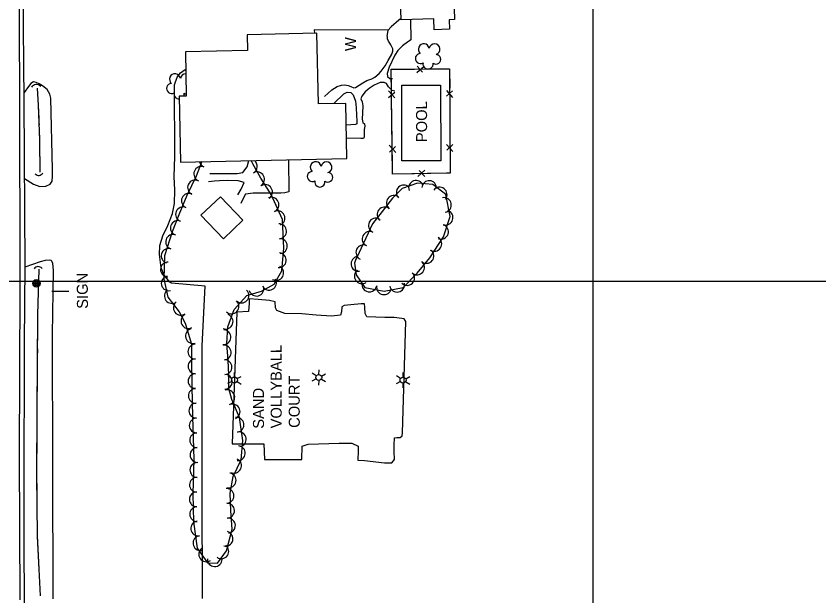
# Model space of a CAD drawing. Extents: x 353423 to 364002, y 127000 to 201942.
# Drawn here: x 362685.8 to 363123, y 142328.5 to 142644.5 of the extents above; entities that cross this region are included whole.
import ezdxf

# ---------------------------------------------------------------- set-up
doc = ezdxf.new("R2010")
doc.units = 0
for name, color, linetype in [('E_DTM_SlopeBottom', 7, 'Continuous'), ('E_DTM_SlopeTop', 7, 'Continuous'), ('E_FEN_Generic', 7, 'Continuous'), ('E_LAND_BrushLine', 7, 'Continuous'), ('E_LAND_TreeLine', 7, 'Continuous'), ('E_MISCPROP', 7, 'Continuous'), ('E_STRUCT_WingWall', 7, 'Continuous'), ('E_WTR_FlowLine', 7, 'Continuous')]:
    doc.layers.add(name, color=color, linetype=linetype)

msp = doc.modelspace()

# ---------------------------------------------------------------- linework, layer by layer
at = {"layer": 'E_DTM_SlopeBottom'}
for p, q in [((362903.98, 142613.76), (362907.94, 142617.22)), ((362904.16, 142617.21), (362907.15, 142613.84)), ((362892.09, 142599.88), (362888.58, 142603.8)), ((362888.63, 142600.02), (362891.97, 142603.05)), ((362920.06, 142603.92), (362923.49, 142600.02)), ((362923.47, 142603.76), (362920.15, 142600.8)), ((362892.5, 142570.18), (362888.99, 142574.09)), ((362920.2, 142574.57), (362923.63, 142570.67)), ((362923.61, 142574.41), (362920.29, 142571.45)), ((362889.05, 142570.31), (362892.39, 142573.34)), ((362908.42, 142560.46), (362904.57, 142556.98)), ((362908.3, 142557.05), (362905.29, 142560.33))]:
    msp.add_line(p, q, dxfattribs=at)
for points in [[(362888.45, 142636.78), (362848.1, 142637.02), (362848.25, 142635.06)], [(362890.82, 142558.3), (362890.01, 142615.59), (362921.84, 142615.64)], [(362890.15, 142605.64), (362890.01, 142615.59), (362892.12, 142615.6)], [(362921.84, 142615.64), (362922.1, 142558.89), (362890.82, 142558.3)], [(362892.12, 142615.6), (362902.74, 142615.61)], [(362909.76, 142615.62), (362921.84, 142615.64)], [(362921.84, 142615.64), (362921.89, 142605.15)], [(362890.4, 142588), (362890.25, 142598.62)], [(362921.92, 142598.22), (362921.98, 142586.29)], [(362890.57, 142575.93), (362890.4, 142588)], [(362921.98, 142586.29), (362922.03, 142575.8)], [(362890.82, 142558.3), (362890.67, 142568.91)], [(362922.06, 142568.87), (362922.1, 142558.89), (362920.16, 142558.85)], [(362902.74, 142558.52), (362890.82, 142558.3)], [(362920.16, 142558.85), (362909.67, 142558.65)]]:
    msp.add_lwpolyline(points, dxfattribs=at)
for centre, radius, start, end in [((362696.85, 142604.03), 3.14, 42.8485, 149.088), ((362698.06, 142560.22), 2.57, 223.3565, 329.5961), ((362697.78, 142505.24), 2.71, 38.6115, 144.8511)]:
    msp.add_arc(centre, radius, start, end, dxfattribs=at)
at = {"layer": 'E_DTM_SlopeTop'}
for points in [[(362691.41, 141916.78), (362690.88, 142038.12), (362691.05, 142125.61), (362690.66, 142206.38), (362690.36, 142297.48), (362690.17, 142384.43), (362690.26, 142466.32), (362690.66, 142508.6), (362690.14, 142598.27), (362689.59, 142658.81), (362689.94, 142776.87), (362690.68, 142809.35)], [(362687.9, 142326.39), (362687.71, 142404.73), (362687.95, 142496.79), (362687.72, 142604.89), (362687.52, 142663.51)]]:
    msp.add_lwpolyline(points, dxfattribs=at)
at = {"layer": 'E_FEN_Generic'}
for points in [[(362786.93, 142565.15), (362786.62, 142564.37), (362783.84, 142557.22), (362778.79, 142546.68), (362774.3, 142536.19), (362770.79, 142526.9), (362766.59, 142513.73), (362766.19, 142501.22), (362768.44, 142491.3), (362774.52, 142483.24), (362777.85, 142477.06), (362781.21, 142465.72), (362781.34, 142457.84), (362781.39, 142442.67), (362781.9, 142426.07), (362782.52, 142402.94), (362781.98, 142384.1), (362782.34, 142368.79), (362784.4, 142354.54), (362789.96, 142346.58), (362795.51, 142346.38), (362800.32, 142353.07), (362803.39, 142364.97), (362802.75, 142374.9), (362802.41, 142384.57), (362804.02, 142393.52), (362808.36, 142402.75), (362809.28, 142413.14), (362807.34, 142425.71), (362803.34, 142435.52), (362801.55, 142441.46), (362801.56, 142448.92), (362801.31, 142456.87), (362800.57, 142465.97), (362801.14, 142475.19), (362804.45, 142484.65), (362811.48, 142492.28), (362819.4, 142494.55), (362826.39, 142498.31), (362830.48, 142505.6), (362831.59, 142518.02), (362830.79, 142533.56), (362824.72, 142547.19), (362819.1, 142556.11), (362814.73, 142563.93), (362813.71, 142565.7)], [(362871.24, 142512.91), (362870.69, 142512.03), (362870, 142509.74), (362870.96, 142503.44), (362875.73, 142496.54), (362886.12, 142494.55), (362896.56, 142496.57), (362904.15, 142504.29), (362911.16, 142512.75), (362918.44, 142524.11), (362922.06, 142535.31), (362919.76, 142547.29), (362912.69, 142552.71), (362904.33, 142553.34), (362896.05, 142550.48), (362890.81, 142545.23), (362885.09, 142538.02), (362879.82, 142531.3), (362871.24, 142512.91)]]:
    msp.add_lwpolyline(points, dxfattribs=at)
for centre, radius, start, end in [((362907.8, 142626.41), 2.97, 8.9211, 230.155), ((362913.65, 142626.35), 2.97, 286.5719, 169.5452), ((362905.98, 142621.35), 2.78, 91.892, 299.665), ((362914.46, 142620.88), 2.61, 231.2771, 89.2097), ((362910.08, 142618.38), 2.78, 168.569, 9.58), ((362772.29, 142610.03), 2.97, 8.9211, 230.155), ((362778.14, 142609.97), 2.97, 88.9439, 169.5452), ((362770.47, 142604.97), 2.78, 91.892, 299.665), ((362774.58, 142602), 2.78, 168.569, 269.3786), ((362774.58, 142602), 2.78, 335.892, 9.58), ((362778.95, 142604.5), 2.61, 231.2771, 258.2579), ((362789.53, 142566.03), 4.03, 192.9753, 248.7204), ((362813.08, 142562.54), 4.03, 299.2263, 52.5108), ((362848.92, 142562.1), 2.97, 8.9211, 230.155), ((362854.77, 142562.04), 2.97, 286.5719, 169.5452), ((362786.61, 142558.52), 4.03, 68.7289, 248.7136), ((362817.02, 142555.51), 4.03, 299.2263, 119.211), ((362847.11, 142557.04), 2.78, 91.892, 299.665), ((362855.59, 142556.58), 2.61, 231.2771, 89.2097), ((362783.22, 142551.04), 4.03, 64.4254, 244.4101), ((362821.35, 142548.58), 4.03, 302.2168, 122.2015), ((362851.21, 142554.08), 2.78, 168.569, 9.58), ((362896.93, 142548.36), 4.05, 45.0951, 225.0797), ((362903.57, 142550.83), 4.05, 19.0774, 199.0621), ((362910.72, 142550.73), 4.05, 355.6965, 175.6812), ((362779.86, 142543.81), 4.03, 66.8321, 246.8168), ((362916.39, 142547.2), 4.05, 322.5362, 142.5209), ((362824.86, 142541.68), 4.03, 294.0419, 114.0266), ((362891.5, 142542.68), 4.05, 51.5346, 231.5193), ((362918.71, 142541.51), 4.05, 280.866, 100.8507), ((362776.69, 142536.4), 4.03, 66.8321, 246.8168), ((362886.47, 142536.35), 4.05, 51.9397, 231.9244), ((362919.62, 142534.65), 4.05, 252.0915, 72.0761), ((362828.15, 142534.32), 4.03, 294.0419, 114.0266), ((362881.73, 142530.37), 4.05, 64.9921, 244.9768), ((362773.82, 142528.96), 4.03, 69.2834, 249.2681), ((362829.01, 142527.18), 4.03, 272.9184, 92.9031), ((362917.12, 142526.93), 4.05, 252.0915, 72.0761), ((362771.26, 142521.44), 4.03, 72.3143, 252.299), ((362878.3, 142523.03), 4.05, 64.9921, 244.9768), ((362829.42, 142519.13), 4.03, 272.9184, 92.9031), ((362913.51, 142520.35), 4.05, 237.3446, 57.3293), ((362768.81, 142513.76), 4.03, 72.3143, 252.299), ((362874.88, 142515.68), 4.05, 64.9921, 244.9768), ((362909.25, 142513.77), 4.05, 230.3884, 50.3731), ((362828.88, 142511.39), 4.03, 264.9359, 84.9206), ((362872.19, 142509.44), 4.05, 98.6882, 278.6729), ((362768.46, 142506.32), 4.03, 88.213, 268.1977), ((362827.45, 142504.51), 4.03, 240.6548, 60.6394), ((362904.08, 142507.53), 4.05, 230.3884, 50.3731), ((362874.05, 142502.71), 4.05, 124.6639, 304.6486), ((362898.67, 142501.74), 4.05, 225.4977, 45.4824), ((362768.89, 142498.86), 4.03, 102.767, 282.7516), ((362823.51, 142499.16), 4.03, 208.3275, 28.3122), ((362770.6, 142491.94), 4.03, 127.033, 307.0176), ((362808.52, 142492.18), 4.03, 227.3458, 47.3304), ((362816.65, 142495.95), 4.03, 196.0161, 16.0007), ((362878.17, 142498.23), 4.05, 169.1387, 349.1234), ((362886.13, 142496.71), 4.05, 169.1387, 349.1234), ((362893.28, 142498.09), 4.05, 190.9593, 10.944), ((362775.45, 142485.51), 4.03, 127.033, 307.0176), ((362803.06, 142486.25), 4.03, 227.3458, 47.3304), ((362779.6, 142478.24), 4.03, 118.2891, 298.2737), ((362799.88, 142477.96), 4.03, 250.7165, 70.7012), ((362782.1, 142470.13), 4.03, 106.5129, 286.4976), ((362798.67, 142469.47), 4.03, 266.4429, 86.4276), ((362783.38, 142461.67), 4.03, 90.9669, 270.9515), ((362798.84, 142461.13), 4.03, 274.6567, 94.6413), ((362783.46, 142453.59), 4.03, 90.189, 270.1737), ((362799.31, 142453.19), 4.03, 271.8075, 91.7921), ((362783.49, 142445.53), 4.03, 90.189, 270.1737), ((362799.45, 142445.2), 4.03, 270, 89.9847), ((362783.65, 142437.53), 4.03, 91.7744, 271.7591), ((362800.78, 142436.71), 4.03, 286.7485, 106.7332), ((362783.9, 142429.47), 4.03, 91.7744, 271.7591), ((362803.72, 142429), 4.03, 292.1744, 112.1591), ((362784.13, 142421.41), 4.03, 91.5507, 271.5353), ((362805.81, 142421.79), 4.03, 278.786, 98.7707), ((362784.35, 142413.35), 4.03, 91.5507, 271.5353), ((362807.04, 142413.82), 4.03, 278.786, 98.7707), ((362784.57, 142405.29), 4.03, 91.5507, 271.5353), ((362806.56, 142406.31), 4.03, 264.9335, 84.9182), ((362804.46, 142399.42), 4.03, 244.8278, 64.8125), ((362784.46, 142397.12), 4.03, 88.3752, 268.3598), ((362801.5, 142391.4), 4.03, 259.7721, 79.7568), ((362784.23, 142389.06), 4.03, 88.3752, 268.3598), ((362800.35, 142383), 4.03, 272.0448, 92.0295), ((362784.16, 142381.12), 4.03, 91.3549, 271.3396), ((362784.35, 142373.06), 4.03, 91.3549, 271.3396), ((362800.64, 142374.94), 4.03, 272.0448, 92.0295), ((362784.98, 142365.29), 4.03, 98.1974, 278.1821), ((362801.16, 142366.84), 4.03, 273.7083, 93.693), ((362799.83, 142359.64), 4.03, 255.5215, 75.5062), ((362786.13, 142357.31), 4.03, 98.1974, 278.1821), ((362797.54, 142352.82), 4.03, 234.2759, 54.2606), ((362789.31, 142351.19), 4.03, 124.9683, 304.9529), ((362793.94, 142348.55), 4.03, 177.9641, 357.9488)]:
    msp.add_arc(centre, radius, start, end, dxfattribs=at)
at = {"layer": 'E_LAND_BrushLine'}
for p, q in [((362714.54, 142494.4), (362705.18, 142494.3)), ((362850.65, 142449.17), (362850.73, 142451.69)), ((362803.26, 142447.06), (362801.04, 142448.43)), ((362804.71, 142447.79), (362804.79, 142450.31)), ((362806.15, 142446.9), (362808.33, 142448.13)), ((362849.19, 142446.74), (362846.88, 142445.56)), ((362849.2, 142448.44), (362846.98, 142449.82)), ((362852.04, 142446.65), (362854.22, 142445.28)), ((362852.09, 142448.29), (362854.28, 142449.52)), ((362895.08, 142447), (362892.86, 142448.38)), ((362896.53, 142447.73), (362896.61, 142450.25)), ((362897.97, 142446.84), (362900.15, 142448.07)), ((362803.24, 142445.36), (362800.93, 142444.17)), ((362804.6, 142444.51), (362804.52, 142441.91)), ((362806.1, 142445.26), (362808.28, 142443.89)), ((362850.55, 142445.9), (362850.46, 142443.3)), ((362895.06, 142445.3), (362892.76, 142444.11)), ((362896.42, 142444.45), (362896.34, 142441.85)), ((362897.92, 142445.21), (362900.1, 142443.83))]:
    msp.add_line(p, q, dxfattribs=at)
for centre, radius in [((362696.85, 142498.83), 2.02), ((362696.84, 142498.82), 1.52), ((362696.88, 142498.83), 1.01), ((362696.87, 142498.83), 0.502), ((362804.68, 142446.15), 1.64), ((362850.62, 142447.53), 1.64), ((362896.5, 142446.09), 1.64)]:
    msp.add_circle(centre, radius, dxfattribs=at)
at = {"layer": 'E_LAND_TreeLine'}
for p, q in [((363000, 141500), (363000, 144000)), ((359500, 142500), (364000, 142500))]:
    msp.add_line(p, q, dxfattribs=at)
at = {"layer": 'E_MISCPROP'}
for points in [[(362900.5, 142642.57), (362900.78, 142631.48), (362899.95, 142630.89), (362898.85, 142630.27), (362896.13, 142628.24), (362893.66, 142625.73), (362892.03, 142623.11), (362888.91, 142616.64), (362887.88, 142613.23), (362887.97, 142611.61), (362889.32, 142610.39), (362890.75, 142610.43)], [(362895.43, 142643.1), (362894.16, 142642.29), (362889.98, 142638.56), (362888.22, 142636.51)], [(362853.67, 142600.68), (362857.66, 142604.21), (362860.58, 142606.14), (362862.96, 142606.8), (362864.71, 142606.91), (362866.54, 142606.59), (362867.98, 142606), (362869.67, 142605.35), (362870.52, 142605.48), (362872.66, 142606.8), (362874.65, 142608.07), (362876.81, 142609.31), (362879.4, 142610.32), (362881.2, 142611.22), (362883.47, 142613.11), (362884.65, 142614.52), (362886.76, 142617.34), (362888.41, 142620.19), (362890.38, 142623.73), (362890.98, 142625.38), (362890.89, 142626.54), (362889.88, 142628.7), (362889.2, 142629.7), (362888.49, 142630.79), (362888.05, 142632.02), (362887.93, 142633.1), (362887.91, 142633.46), (362888.34, 142636.66)], [(362787.19, 142327.17), (362787.09, 142385.79), (362787.17, 142464.78), (362788.79, 142497.25), (362770.42, 142498.92), (362769.46, 142499.39), (362766.48, 142503.35), (362764.72, 142507.34), (362763.85, 142514.55), (362764.02, 142519.52), (362765.63, 142524.75), (362768.35, 142530.35), (362771.01, 142536.81), (362772.07, 142542.32), (362772.19, 142549.58), (362771.79, 142557.06), (362772.24, 142567.68), (362772.01, 142606.95), (362773.4, 142611.08), (362775.31, 142613.53), (362777.89, 142615.42), (362778.14, 142615.52)], [(362690.39, 142556.02), (362695.28, 142552.87), (362698.7, 142551.53), (362702.04, 142551.75), (362704.24, 142552.95), (362705.4, 142554.51), (362705.66, 142557.24), (362705.54, 142560.8), (362704.71, 142599.74), (362704.14, 142601.95), (362702.69, 142604.36), (362700.24, 142606.37), (362698.29, 142607.55), (362696.73, 142608.34), (362695.19, 142608.56), (362693.85, 142607.77), (362692.57, 142606.09), (362690.1, 142602.86)], [(362892.08, 142603.57), (362890.65, 142603.93), (362888.5, 142605.88), (362887.56, 142607.73), (362886.2, 142608.34), (362884.04, 142608.29), (362880.67, 142606.78), (362877.95, 142605.02), (362875.87, 142603.25), (362874.08, 142600.88), (362873.53, 142599.44), (362874.17, 142597.65), (362874.51, 142595.57), (362874.33, 142591.74), (362874.17, 142588.35), (362874.54, 142586.53), (362875.45, 142585.67), (362875.62, 142584.44), (362875.34, 142582.57), (362875.36, 142578.45), (362874.97, 142577.74), (362873.47, 142577.74), (362865.65, 142577.9)], [(362858.77, 142596.76), (362864.27, 142602.13), (362866.02, 142603.03), (362868.04, 142602.83), (362869.3, 142601.49), (362870.53, 142598.18), (362870.89, 142594.38), (362871.07, 142590.55), (362871.24, 142587.23), (362871.24, 142585.74), (362870.59, 142585.39), (362865.5, 142585.09)], [(362791.24, 142558.7), (362806.2, 142558.72), (362809.33, 142559.18), (362811.55, 142562.3), (362812.52, 142565.68)], [(362834.05, 142566.12), (362834.34, 142548.75), (362832.05, 142548.1), (362829.86, 142548.02), (362814.85, 142547.96), (362810.67, 142547.44), (362809.14, 142544.35), (362808.16, 142542.32)], [(362806.48, 142547.01), (362808.37, 142550.07), (362809.94, 142553.69), (362806.79, 142554.74), (362800.73, 142554.82), (362796.52, 142554.69), (362793.78, 142554.52), (362790.54, 142554.22)], [(362690.65, 142507.8), (362699.08, 142510.79), (362701.76, 142511.48), (362703.82, 142511.71), (362704.86, 142511.45), (362705.62, 142509.8), (362705.84, 142507.9), (362705.95, 142505.74), (362705.38, 142470.87), (362705.65, 142398.72), (362705.76, 142326.95)], [(362805.99, 142483.1), (362803.38, 142411.4), (362820.65, 142411.29), (362821.1, 142402.9), (362841.37, 142402.88), (362841.59, 142410.04), (362844.86, 142411.18), (362861.69, 142411.7), (362868.68, 142411.71), (362872.01, 142410.04), (362872.1, 142407.51), (362871.9, 142402.49), (362875.55, 142402.35), (362886.42, 142401.02), (362890.35, 142401.06), (362891.85, 142402.82), (362891.72, 142407.14), (362891.58, 142410.67), (362891.87, 142414.58), (362893.18, 142414.75), (362894.88, 142414.82), (362896.06, 142415.67), (362896.24, 142417.4), (362898.07, 142478.1), (362897.16, 142479.57), (362895.88, 142479.76), (362891.67, 142480.19), (362886.55, 142480.2), (362876.79, 142480.56), (362875.82, 142482.35), (362875.63, 142485.86), (362875.53, 142487.67), (362873.64, 142487.58), (362868.14, 142487.14), (362864.45, 142486.84), (362863.09, 142486.04), (362862.88, 142483.35), (362862.5, 142481.46), (362857.54, 142480.96), (362849.15, 142481.44), (362841.45, 142482.27), (362832.03, 142482.39), (362827.71, 142484.02), (362826.94, 142485.48), (362826.76, 142488.83), (362823.73, 142489.5), (362817.61, 142490.06), (362812.77, 142490.31), (362812.76, 142487.84), (362812.41, 142483.62), (362812.32, 142483.45)], [(362812.32, 142483.45), (362805.99, 142483.1)]]:
    msp.add_lwpolyline(points, dxfattribs=at)
at = {"layer": 'E_STRUCT_WingWall'}
for points in [[(362697.21, 142605.21), (362697.86, 142595.93), (362698.58, 142576.88), (362698.7, 142559.44)], [(362697.21, 142605.21), (362697.86, 142595.93), (362698.14, 142588.67)], [(362698.22, 142586.38), (362698.26, 142585.23)], [(362698.35, 142582.94), (362698.39, 142581.79)], [(362698.48, 142579.5), (362698.52, 142578.36)], [(362698.58, 142576.07), (362698.7, 142559.44)], [(362698.08, 142506.6), (362697.5, 142481.7), (362697.1, 142429.78), (362696.96, 142394.33), (362697.2, 142361.5), (362698.08, 142343.03), (362698.96, 142328.62)], [(362698.08, 142506.6), (362697.5, 142481.7), (362697.44, 142474.34)], [(362697.41, 142469.89), (362697.39, 142467.66)], [(362697.36, 142463.21), (362697.34, 142460.99)], [(362697.3, 142456.53), (362697.29, 142454.31)], [(362697.25, 142449.86), (362697.1, 142429.78), (362697.05, 142417.58)], [(362697.05, 142417.58), (362696.96, 142394.33), (362697.03, 142385.32)], [(362697.06, 142380.87), (362697.08, 142378.64)], [(362697.11, 142374.19), (362697.13, 142371.96)], [(362697.16, 142367.52), (362697.17, 142365.29)], [(362697.23, 142360.84), (362698.08, 142343.03), (362698.96, 142328.62)]]:
    msp.add_lwpolyline(points, dxfattribs=at)
at = {"layer": 'E_WTR_FlowLine'}
for points in [[(362895.45, 142642.41), (362894.06, 142684.59), (362923.15, 142685.55), (362924.57, 142642.59), (362921.62, 142642.49), (362921.79, 142637.25), (362913.4, 142636.97), (362913.2, 142642.99)], [(362774.51, 142600.81), (362775.25, 142564.91), (362865.88, 142566.77), (362865.26, 142596.9), (362850.4, 142596.59), (362849.6, 142635.09), (362811.62, 142634.3), (362811.8, 142625.74), (362777.95, 142625.05), (362778.45, 142600.89)], [(362895.87, 142565.56), (362895.79, 142606.83), (362916.92, 142606.87), (362917.01, 142565.61)], [(362809.24, 142533.2), (362797.07, 142546.05), (362786.46, 142535.99), (362798.64, 142523.15)]]:
    msp.add_lwpolyline(points, close=True, dxfattribs=at)

# ---------------------------------------------------------------- texts
at = {"layer": 'E_DTM_SlopeBottom'}
msp.add_text('W', height=6, rotation=90.0591, dxfattribs=at).set_placement((362870.95, 142625.39))
at = {"layer": 'E_LAND_BrushLine'}
msp.add_text('SIGN', height=6, rotation=90.4974, dxfattribs=at).set_placement((362724.92, 142484.99))
at = {"layer": 'E_MISCPROP'}
for s, p in [('VOLLYBALL', (362830.42, 142419.8)), ('COURT', (362840.25, 142420.08)), ('SAND', (362820.77, 142419.61))]:
    msp.add_text(s, height=6, rotation=90.0826, dxfattribs=at).set_placement(p)
at = {"layer": 'E_WTR_FlowLine'}
msp.add_text('POOL', height=6, rotation=90.118, dxfattribs=at).set_placement((362909.6, 142575.77))

doc.saveas('drawing.dxf')
